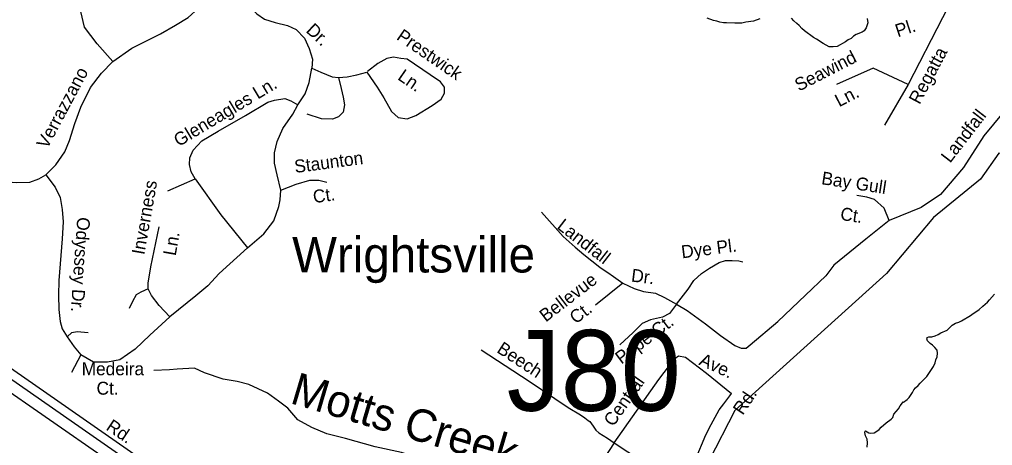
# Model space of a CAD drawing. Extents: x 1945482 to 2853149, y 66427 to 1015778.
# Drawn here: x 2355850 to 2360791, y 174293 to 176456 of the extents above; entities that cross this region are included whole.
import ezdxf

# ---------------------------------------------------------------- set-up
doc = ezdxf.new("R2010")
doc.units = 0
for name, color, linetype in [('Old_Level_10', 7, 'Continuous'), ('Old_Level_21', 7, 'Continuous'), ('Old_Level_28', 7, 'Continuous'), ('Old_Level_35', 7, 'Continuous'), ('Old_Level_4', 7, 'Continuous'), ('Old_Level_48', 7, 'Continuous'), ('Old_Level_49', 7, 'Continuous'), ('Old_Level_50', 7, 'Continuous'), ('Old_Level_6', 7, 'Continuous'), ('Old_Level_60', 7, 'Continuous'), ('Old_Level_9', 7, 'Continuous')]:
    doc.layers.add(name, color=color, linetype=linetype)

msp = doc.modelspace()

# ---------------------------------------------------------------- linework, layer by layer
at = {"layer": 'Old_Level_28'}
for points in [[(2357694.3, 173418.9), (2357403, 173594.2), (2357141.6, 173746.4), (2356920.4, 173890.5), (2356502.9, 174144.8), (2354970.8, 175210.8), (2354594, 175480.1), (2354366.3, 175640.8), (2354103.6, 175825.4), (2353896.3, 175973), (2353815.2, 176025.6)], [(2353808.6, 175953.1), (2354037.8, 175801.5), (2354403.6, 175537.1), (2354593, 175411.5), (2354756.4, 175295.8), (2355036.9, 175096.8), (2355435.2, 174817.9), (2356285.6, 174228.6), (2356554.7, 174049.1), (2356836.6, 173877.1), (2357134.6, 173717.5), (2357456.3, 173514.2), (2357670.5, 173382.3)]]:
    msp.add_lwpolyline(points, dxfattribs=at)
at = {"layer": 'Old_Level_35'}
for p, q in [((2356602.8, 175586.6), (2356742.4, 175646.4)), ((2358869.9, 174307.4), (2358454.6, 173680.9))]:
    msp.add_line(p, q, dxfattribs=at)
for points in [[(2360556.3, 177497.9), (2360544.7, 177287.8), (2360544.7, 177167.8), (2360557.1, 176865.8), (2360577.7, 176716.9), (2360602.5, 176634.2), (2360590.1, 176576.2), (2360552.9, 176493.5), (2360536.4, 176464.5), (2360362.8, 176125.3), (2360242.9, 175918.5)], [(2361198.1, 177040.9), (2361160.4, 176949.2), (2361128, 176819.7), (2361130.7, 176749.5), (2361206.2, 176617.3), (2361246.7, 176541.8), (2361254.8, 176498.6), (2361254.8, 176460.8), (2361203.5, 176307), (2361152.3, 176212.6), (2361101, 176169.4), (2361012, 176120.8), (2360844.4, 175984.4), (2360746.4, 175865.5), (2360643, 175704.2), (2360527.3, 175567.7), (2360428.1, 175501.5), (2360266.9, 175435.3), (2360147, 175341), (2359985.8, 175208.6), (2359944.4, 175154.9), (2359841.1, 175055.6), (2359701.5, 174922.3)], [(2356323.7, 176243.2), (2356243.9, 176333), (2356180.8, 176416.1), (2356160.8, 176495.9), (2356160.8, 176565.7), (2356190.7, 176645.5), (2356253.9, 176745.3)], [(2356323.7, 176243.2), (2356420, 176309.7), (2356566.3, 176382.9), (2356642.7, 176426.1), (2356705.8, 176466), (2356759, 176512.5), (2356798.9, 176555.8), (2356842.1, 176630.6)], [(2356842.1, 176630.6), (2356918.5, 176597.3), (2356958.4, 176570.7), (2357011.6, 176527.5), (2357054.8, 176484.3), (2357094.7, 176457.7), (2357147.8, 176441.1), (2357211, 176424.4), (2357254.2, 176404.5), (2357297.4, 176361.3), (2357320.7, 176308.1), (2357337.3, 176254.9), (2357333.9, 176208.3)], [(2357613.1, 176188.4), (2357666.3, 176111.9), (2357699.5, 176058.7), (2357739.4, 175988.9), (2357772.6, 175959), (2357819.1, 175952.3), (2357862.3, 175968.9), (2357945.4, 176018.8), (2357992, 176052.1), (2358008.6, 176082), (2358008.6, 176111.9), (2357988.6, 176138.5), (2357935.5, 176175.1), (2357819.1, 176254.9), (2357785.9, 176258.2), (2357749.4, 176264.8), (2357716.1, 176258.2), (2357669.6, 176231.6), (2357616.4, 176191.7)], [(2355984.3, 175666.9), (2356034.5, 175717.9), (2356081.1, 175784.4), (2356104.3, 175840.9), (2356130.9, 175927.4), (2356160.8, 176010.5), (2356210.7, 176110.2), (2356267.2, 176183.4), (2356323.7, 176243.2)], [(2357264.2, 176022.1), (2357300.7, 176078.7), (2357320.7, 176135.2), (2357333.9, 176208.3)], [(2357333.9, 176208.3), (2357380.5, 176188.4), (2357437, 176165.1), (2357470.2, 176161.8)], [(2360185, 176208.1), (2359999, 176125.3)], [(2360362.8, 176125.3), (2360185, 176208.1)], [(2357470.2, 176161.8), (2357483.5, 176105.3), (2357493.5, 176062), (2357500.1, 176022.1), (2357493.5, 175985.6), (2357470.2, 175962.3), (2357440.3, 175949), (2357383.8, 175952.3), (2357310.7, 175975.6)], [(2357470.2, 176161.8), (2357513.4, 176165.1), (2357563.3, 176175.1), (2357613.1, 176188.4)], [(2356742.4, 175646.4), (2356722.5, 175683), (2356712.5, 175719.6), (2356715.8, 175752.8), (2356732.4, 175792.7), (2356775.6, 175839.3), (2356858.7, 175889.1), (2356998.3, 175968.9), (2357111.3, 176035.4), (2357144.5, 176045.4), (2357197.7, 176055.4), (2357227.6, 176042.1), (2357264.2, 176022.1)], [(2357177.8, 175589.9), (2357157.8, 175666.4), (2357144.5, 175726.2), (2357144.5, 175779.4), (2357157.8, 175835.9), (2357187.7, 175902.4), (2357237.6, 175975.6), (2357264.2, 176022.1)], [(2355533.9, 175653.2), (2355833.3, 175628.1), (2355902.7, 175630.1), (2355947.6, 175646.5), (2355984.3, 175666.9)], [(2355984.3, 175666.9), (2356030.5, 175603.8), (2356057.4, 175552.5), (2356067.1, 175491.5), (2356072, 175428.1), (2356067.1, 175342.7), (2356050, 175130.4), (2356047.6, 175057.2), (2356050, 174984), (2356057.4, 174922.9), (2356067.1, 174886.3), (2356091.5, 174844.9)], [(2356742.4, 175646.4), (2356872, 175463.6), (2357008.6, 175297.5)], [(2357177.8, 175589.9), (2357254.2, 175619.8), (2357324, 175639.8), (2357370.5, 175639.8), (2357410.4, 175629.8)], [(2357008.6, 175297.5), (2357091.3, 175367.2), (2357141.2, 175433.6), (2357167.8, 175506.8), (2357174.4, 175540), (2357177.8, 175589.9)], [(2360266.9, 175435.3), (2360240.7, 175498.2), (2360191.1, 175541.8), (2360152.1, 175553.9), (2360102.5, 175562.9)], [(2358500.8, 175476.9), (2358610.6, 175354.3), (2358671.8, 175299.4), (2358716.1, 175263.5), (2358796.3, 175198), (2358848.7, 175163.7)], [(2356503.1, 175087.9), (2356503.1, 175117.8), (2356516.4, 175200.9), (2356559.6, 175403.7)], [(2357008.6, 175297.5), (2356864.7, 175165.8), (2356806.1, 175104.5), (2356745.3, 175053.2), (2356613.5, 174946.1)], [(2359187, 175010.8), (2359245.6, 175087.2), (2359274.7, 175130.8), (2359313.4, 175167.2), (2359354.6, 175193.8), (2359403, 175222.9), (2359434.4, 175232.6), (2359468.3, 175232.6), (2359502.2, 175230.2), (2359524, 175225.3)], [(2358848.7, 175163.7), (2358854.8, 175159.8), (2358914.6, 175117.7), (2358971.6, 175090.3), (2359018, 175075.5), (2359079.2, 175067), (2359125.7, 175043.8), (2359187, 175010.8)], [(2356503.1, 175087.9), (2356466.6, 175071.2), (2356443.3, 175057.9), (2356423.4, 175024.7), (2356406.7, 174988.1)], [(2356613.5, 174946.1), (2356559.6, 175004.7), (2356519.7, 175054.6), (2356503.1, 175087.9)], [(2358914.6, 175117.7), (2358774.9, 175005.5)], [(2359187, 175010.8), (2359151.1, 174963.8), (2359115.4, 174944.3), (2359053.7, 174931.3), (2359011.5, 174911.8), (2358966, 174866.3), (2358897.9, 174804.5)], [(2359187, 175010.8), (2359240.8, 174978.2), (2359332.8, 174910.4), (2359410.2, 174852.2), (2359482.8, 174801.3), (2359514.3, 174786.8), (2359540.9, 174786.8), (2359560.3, 174803.8), (2359701.5, 174922.3)], [(2356613.5, 174946.1), (2356511.1, 174853.4), (2356437.9, 174782.6), (2356359.8, 174728.9), (2356296.4, 174716.7), (2356225.7, 174716.7), (2356162.2, 174753.3)], [(2356091.5, 174844.9), (2356115.9, 174866.8), (2356142.7, 174871.7), (2356198.8, 174866.8)], [(2356091.5, 174844.9), (2356128.1, 174793.6), (2356162.2, 174753.3)], [(2358195.2, 174779), (2358437.4, 174620.5), (2358568.9, 174531.5), (2358636.7, 174486.3), (2358698.3, 174448.7), (2358720.9, 174433.5), (2358737.5, 174420), (2358745.9, 174414.5), (2358762.6, 174391.2), (2358777.5, 174371.7), (2358792.1, 174358.2), (2358835.2, 174330), (2358869.9, 174307.4), (2359073.5, 174173.4), (2359231.4, 174071.7)], [(2356162.2, 174753.3), (2356113.5, 174663.1)], [(2358869.9, 174307.4), (2359095.9, 174627.7), (2359151.1, 174699.2), (2359177.1, 174735), (2359196.6, 174748), (2359232.3, 174741.5), (2359339.5, 174660.2), (2359466.3, 174557.9)], [(2359231.4, 174071.7), (2359242.4, 174102), (2359258.5, 174150.9), (2359281.9, 174213.8), (2359300, 174262.5), (2359318.3, 174307.2), (2359330.9, 174335.6), (2359347.6, 174370.4), (2359362.5, 174400.8), (2359383, 174437.7), (2359403.6, 174474.6), (2359426.3, 174505.4), (2359456.9, 174544.7), (2359466.3, 174557.9)]]:
    msp.add_lwpolyline(points, dxfattribs=at)
at = {"layer": 'Old_Level_48'}
msp.add_lwpolyline([(2361360.8, 176111.9), (2361223.1, 175973.2), (2361044, 175876.1), (2360937.1, 175754.2), (2360822.7, 175776.6), (2360730.7, 175644.7), (2360492, 175450.6), (2360253.2, 175167), (2359482.3, 174470.3), (2359353, 174216.5), (2359288.3, 173937.8), (2359248.5, 173504.9), (2359029.7, 173350.6), (2358865.5, 173380.5), (2358726.3, 173315.8), (2358731.2, 173271), (2358606.9, 173290.9), (2358427, 173133.2), (2358800.4, 172886.7), (2358989, 172770.9), (2358860.6, 172574.3)], dxfattribs=at)
at = {"layer": 'Old_Level_49'}
msp.add_lwpolyline([(2361360.8, 176111.9), (2361223.1, 175973.2), (2361044, 175876.1), (2360937.1, 175754.2), (2360822.7, 175776.6), (2360730.7, 175644.7), (2360492, 175450.6), (2360253.2, 175167), (2359482.3, 174470.3), (2359353, 174216.5), (2359288.3, 173937.8), (2359248.5, 173504.9), (2359029.7, 173350.6), (2358865.5, 173380.5), (2358726.3, 173315.8), (2358731.2, 173271), (2358606.9, 173290.9), (2358427, 173133.2), (2358800.4, 172886.7), (2358989, 172770.9), (2358860.6, 172574.3)], dxfattribs=at)
at = {"layer": 'Old_Level_50'}
msp.add_lwpolyline([(2357706.9, 173476.1), (2357624.8, 173528.2), (2356675.6, 174078.4), (2355540, 174868.3), (2353890, 176004.2), (2354041.6, 177816.5), (2354467.5, 182200.6), (2354470.9, 182244.1)], dxfattribs=at)
at = {"layer": 'Old_Level_60'}
for points in [[(2359609.2, 176458.8), (2359576.7, 176447.9), (2359538.5, 176442), (2359518.2, 176437.7), (2359482.5, 176436.5), (2359440.5, 176438.8), (2359425, 176438.1), (2359406.5, 176442), (2359391.2, 176447.6), (2359374.7, 176451.2), (2359342, 176462.7)], [(2360155.2, 176460.2), (2360157.5, 176438.8), (2360155.2, 176428.1), (2360149.2, 176413.1), (2360139.7, 176397.5), (2360128.5, 176392), (2360099, 176379.7), (2360085.5, 176371.1), (2360072.7, 176359.2), (2360058.7, 176352), (2360044.2, 176342.3), (2360002.5, 176318.5), (2359982.5, 176316.4), (2359961.7, 176317.5), (2359931.2, 176334.7), (2359898, 176356.2), (2359882.2, 176363.8), (2359836.2, 176398.1), (2359822.5, 176409.8), (2359809, 176424.8), (2359797.2, 176436.1), (2359783, 176448.3), (2359769.5, 176463.1)], [(2360723.5, 174983.2), (2360742.2, 175000), (2360765, 175021.5), (2360775, 175033.6), (2360802, 175062)], [(2360155, 174285.2), (2360156, 174306.7), (2360154.5, 174325.1), (2360146.7, 174342.7), (2360142.7, 174359.7), (2360144.2, 174366.8), (2360146.2, 174368.2), (2360162.5, 174357), (2360172.5, 174355.3), (2360189.5, 174358.2), (2360203, 174365.7), (2360214.7, 174375), (2360225.2, 174386.8), (2360251.2, 174408.4), (2360276.5, 174427.1), (2360284.7, 174436.3), (2360290.5, 174453), (2360313.7, 174480.2), (2360322, 174495.4), (2360333.7, 174510.6), (2360337.5, 174514.3), (2360338.5, 174514), (2360357, 174526.6), (2360368, 174536.7), (2360385.2, 174562.3), (2360391.7, 174576.1), (2360400, 174586.2), (2360412.7, 174597.1), (2360423.7, 174609.2), (2360446.5, 174631.9), (2360457, 174644.3), (2360490.7, 174693.8), (2360499.5, 174712.5), (2360502.7, 174728.6), (2360509.5, 174744.1), (2360511, 174761.4), (2360509.7, 174778), (2360498.7, 174790.8), (2360487, 174802.3), (2360474.5, 174811.8), (2360461, 174825), (2360457, 174834.7), (2360458.5, 174838.7), (2360459.5, 174841.1), (2360467, 174844.5), (2360483.5, 174845), (2360499.7, 174850.2), (2360515.2, 174857.6), (2360528.7, 174865.2), (2360560.2, 174878.8), (2360586.5, 174903.4), (2360603.2, 174913.7), (2360619.7, 174920), (2360633.5, 174926.4), (2360679, 174952.9), (2360693.5, 174963.7), (2360707, 174971.5), (2360723.5, 174983.2)], [(2358274.3, 173956.4), (2358232.5, 174056.3), (2358177.2, 174103.7), (2358113.9, 174135.4), (2358023, 174182.9), (2357920.2, 174214.5), (2357789.8, 174258.1), (2357655.4, 174285.8), (2357505.1, 174329.3), (2357410.3, 174353), (2357335.2, 174384.7), (2357264, 174424.2), (2357212.6, 174483.6), (2357165.2, 174519.2), (2357109.8, 174558.8), (2357015, 174602.3), (2356955.7, 174618.1), (2356884.5, 174630), (2356789.6, 174661.6), (2356738.2, 174685.4), (2356651.3, 174681.4), (2356611.7, 174677.5), (2356532.7, 174673.5)]]:
    msp.add_lwpolyline(points, dxfattribs=at)

# ---------------------------------------------------------------- texts
at = {"layer": 'Old_Level_10'}
for s, height, rotation, p in [('Dr.', 65.62, 317.1657, (2357301, 176395.1)), ('Prestwick', 65.62, 325.3761, (2357760.1, 176357.7)), ('Pl.', 65.62, 18.1924, (2360309.9, 176365.1)), ('Seawind', 65.62, 27.1913, (2359807.9, 176089.2)), ('Regatta', 65.62, 62.1389, (2360420.5, 176020.8)), ('Verrazzano', 65.62, 61.9624, (2355990.7, 175794.9)), ('Ln.', 65.62, 325.3761, (2357765.9, 176154.3)), ('Gleneagles Ln.', 65.617, 30.966, (2356658.3, 175808)), ('Ln.', 65.62, 27.1913, (2360012, 176009.7)), ('Landfall', 65.62, 52.305, (2360575.5, 175723.7)), ('Staunton', 65.62, 7.52, (2357250.1, 175676.3)), ('Bay Gull', 65.62, 351.233, (2359919.2, 175619.9)), ('Inverness', 65.62, 80.0345, (2356483.9, 175258.5)), ('Ct.', 65.62, 7.8856, (2357345, 175523.2)), ('Ct.', 65.62, 351.233, (2360015, 175439.2)), ('Odyssey Dr.', 65.617, 266.0275, (2356143.7, 175454)), ('Landfall', 65.62, 322.2722, (2358574.8, 175398)), ('Ln.', 65.62, 80.0345, (2356643, 175253.4)), ('Dye Pl.', 65.62, 7.1306, (2359214.6, 175243.1)), ('Dr.', 65.62, 352.8694, (2358953.7, 175126.1)), ('Bellevue', 65.62, 37.4837, (2358522.4, 174917.2)), ('Ct.', 65.62, 37.4837, (2358675, 174907.1)), ('Pope Ct.', 65.62, 37.0796, (2358906.4, 174703.4)), ('Beech', 65.62, 326.8131, (2358269.3, 174769.3)), ('Ave.', 65.62, 335.4962, (2359296.4, 174705)), ('Central', 65.62, 54.9182, (2358865.1, 174385.3)), ('Rd.', 65.62, 56.4728, (2359523, 174443.8))]:
    msp.add_text(s, height=height, rotation=rotation, dxfattribs=at).set_placement(p)
for s, p in [('Medeira', (2356165.7, 174649.8)), ('Ct.', (2356241.3, 174551.3))]:
    msp.add_text(s, height=65.62, dxfattribs=at).set_placement(p)
at = {"layer": 'Old_Level_21'}
msp.add_text('Motts Creek', height=164.042, rotation=343.4517, dxfattribs=at).set_placement((2357218.3, 174509.7))
at = {"layer": 'Old_Level_4'}
msp.add_text('J80', height=410.1, dxfattribs=at).set_placement((2358324.3, 174469.5))
at = {"layer": 'Old_Level_6'}
msp.add_text('Rd.', height=65.62, rotation=326.1394, dxfattribs=at).set_placement((2356285, 174376.1))
at = {"layer": 'Old_Level_9'}
msp.add_text('Wrightsville', height=180.446, dxfattribs=at).set_placement((2357234.4, 175171.5))

doc.saveas('drawing.dxf')
